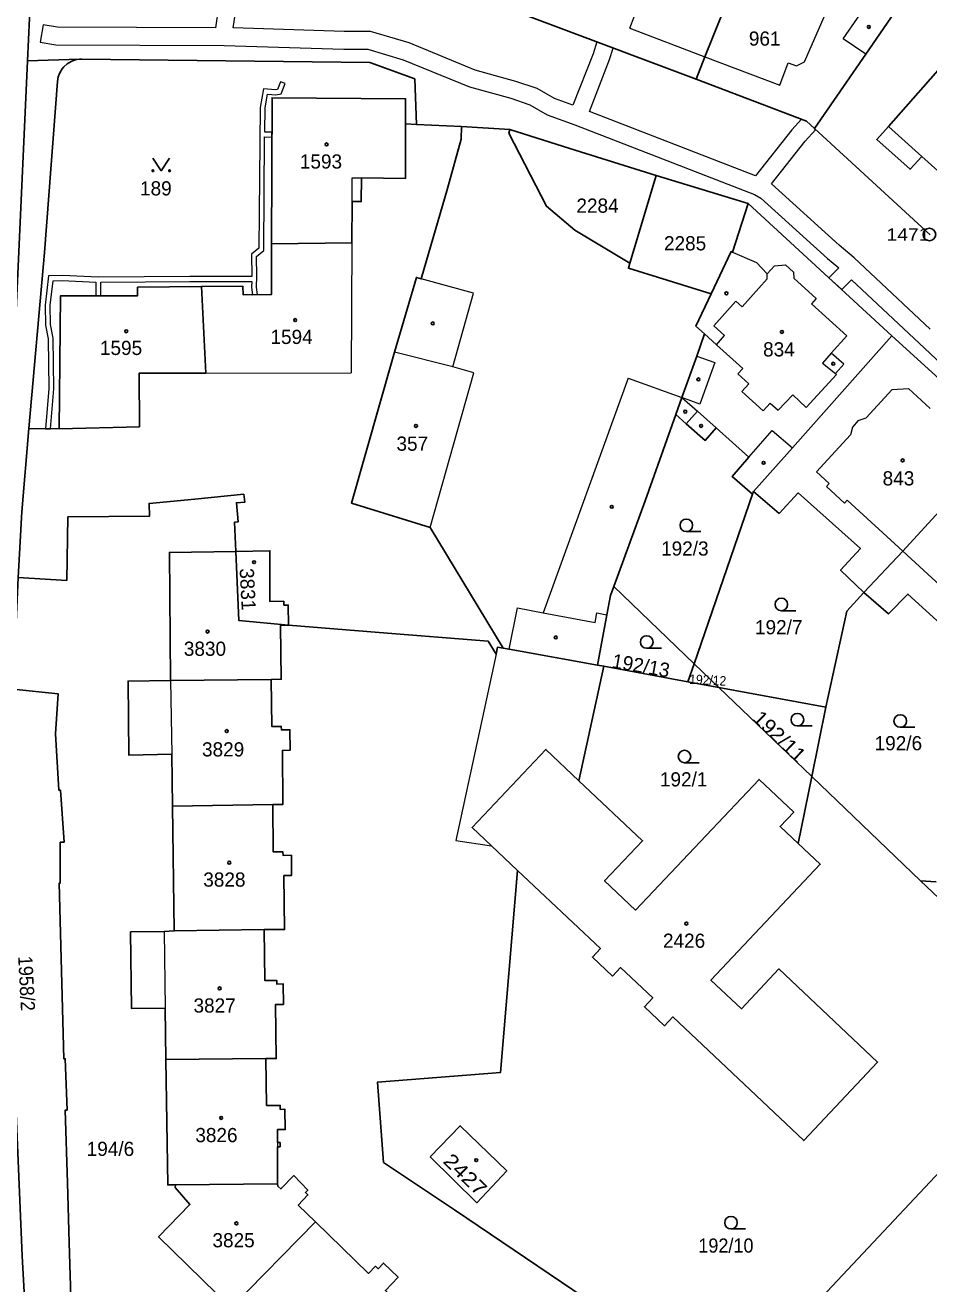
# Model space of a CAD drawing. Extents: x -679733 to -673243, y -1075091 to -1066557.
# Drawn here: x -676566.7 to -676458.5, y -1071108.5 to -1070957.6 of the extents above; entities that cross this region are included whole.
import ezdxf
from ezdxf.enums import TextEntityAlignment as Align

# ---------------------------------------------------------------- set-up
doc = ezdxf.new("R2010")
doc.units = 0
doc.header["$LTSCALE"] = 0.68
for name, color, linetype, lineweight in [('1', 7, 'Continuous', 25), ('13', 7, 'Continuous', 13), ('3', 7, 'Continuous', 25), ('4', 7, 'Continuous', 13), ('5', 7, 'Continuous', 25), ('8', 7, 'Continuous', 25)]:
    doc.layers.add(name, color=color, linetype=linetype, lineweight=lineweight)
doc.layers.add('2', color=7, linetype='Continuous')

msp = doc.modelspace()

# ---------------------------------------------------------------- linework, layer by layer
at = {"layer": '1'}
for p, q in [((-676566.43, -1070961.91), (-676565.16, -1070934.01)), ((-676560.2, -1070961.71), (-676566.43, -1070961.91)), ((-676519.86, -1070969.53), (-676521.16, -1070969.47)), ((-676458.31, -1070982.77), (-676472.18, -1070970.03)), ((-676494.28, -1070986.16), (-676491.15, -1070975.67)), ((-676479.59, -1071013.83), (-676479.49, -1071013.54)), ((-676487.33, -1071036.32), (-676497.4, -1071034.46)), ((-676486.58, -1071034.16), (-676487.33, -1071036.32)), ((-676537.24, -1071036.05), (-676549.32, -1071036.17)), ((-676537.07, -1071051.05), (-676549.07, -1071051.22)), ((-676448.46, -1071070.7), (-676459.45, -1071060.17)), ((-676548.86, -1071066.18), (-676538.08, -1071066.03)), ((-676537.88, -1071081.47), (-676549.87, -1071081.59)), ((-676536.48, -1071096.51), (-676548.73, -1071096.62)), ((-676531.96, -1071101.03), (-676542.05, -1071111.37))]:
    msp.add_line(p, q, dxfattribs=at)
for points in [[(-676486.36, -1070964.11), (-676504.11, -1070957.44), (-676512.84, -1070954.11), (-676515.74, -1070953.01), (-676528.64, -1070948.1), (-676540.92, -1070943.5), (-676551.54, -1070939.34)], [(-676478.09, -1070942.48), (-676481.46, -1070951.9), (-676485.32, -1070961.43), (-676486.36, -1070964.11)], [(-676472.18, -1070970.03), (-676466.01, -1070961.12), (-676462.6, -1070956.14), (-676459.83, -1070952.1)], [(-676452.62, -1070957.68), (-676463.32, -1070969.78), (-676464.7, -1070971.33), (-676460.71, -1070974.92), (-676459.31, -1070973.37), (-676456.25, -1070976.13), (-676445.27, -1070963.96)], [(-676566.43, -1070961.91), (-676569.23, -1071023.51), (-676569.31, -1071051.96), (-676567.07, -1071105.14), (-676564.66, -1071149.4), (-676563.82, -1071164.93), (-676560.23, -1071200.41), (-676554.07, -1071198.82)], [(-676562.85, -1070964.38), (-676562.762, -1070963.85), (-676562.576, -1070963.346), (-676562.301, -1070962.884), (-676562.091, -1070962.629), (-676561.692, -1070962.27), (-676561.232, -1070961.992), (-676560.729, -1070961.803), (-676560.2, -1070961.71)], [(-676560.2, -1070961.71), (-676559.92, -1070961.7), (-676525.45, -1070962.13), (-676520.06, -1070964.08), (-676519.86, -1070969.53), (-676514.46, -1070969.78), (-676508.66, -1070970.16)], [(-676566.3, -1071005.97), (-676564.42, -1070984.88), (-676562.85, -1070964.38)], [(-676472.18, -1070970.03), (-676473.13, -1070969.15), (-676486.36, -1070964.11)], [(-676521.16, -1070969.47), (-676521.15, -1070966.47), (-676537.14, -1070966.34), (-676537.21, -1070983.85)], [(-676537.21, -1070983.85), (-676527.58, -1070983.71), (-676527.56, -1070978.78), (-676526.46, -1070978.78), (-676526.44, -1070975.94), (-676521.17, -1070976), (-676521.16, -1070969.47)], [(-676514.46, -1070969.78), (-676514.5, -1070971.29), (-676516.14, -1070977.22), (-676519.28, -1070988.05), (-676519.85, -1070987.87), (-676522.5, -1070996.83), (-676527.65, -1071014.94), (-676518.19, -1071017.83), (-676509.48, -1071032.31)], [(-676494.28, -1070986.16), (-676500.88, -1070982.2), (-676504.29, -1070979.34), (-676508.79, -1070970.59), (-676508.66, -1070970.16)], [(-676508.66, -1070970.16), (-676501.46, -1070972.41), (-676491.15, -1070975.67)], [(-676491.15, -1070975.67), (-676480.1, -1070979.03), (-676462.89, -1070994.88), (-676449.36, -1071007.18)], [(-676480.1, -1070979.03), (-676481.99, -1070984.84), (-676482.15, -1070984.77), (-676484.55, -1070989.85)], [(-676537.21, -1070983.85), (-676537.23, -1070989.92), (-676540.62, -1070989.95), (-676540.64, -1070988.93), (-676545.59, -1070988.98)], [(-676484.55, -1070989.85), (-676494.46, -1070986.77), (-676494.28, -1070986.16)], [(-676545.59, -1070988.98), (-676545.08, -1070999.34), (-676553.08, -1070999.36), (-676553.03, -1071005.77), (-676562.65, -1071006.03), (-676566.3, -1071005.97)], [(-676545.59, -1070988.98), (-676553.26, -1070989.05), (-676553.26, -1070990.06), (-676562.48, -1070990.07), (-676562.65, -1071006.03)], [(-676488.77, -1071004.3), (-676488.05, -1071002.27), (-676486.28, -1070997.3), (-676485.33, -1070994.65), (-676486.37, -1070993.7), (-676484.55, -1070989.85)], [(-676479.49, -1071013.54), (-676474.82, -1071008.29), (-676462.89, -1070994.88)], [(-676496.21, -1071024.93), (-676492.46, -1071014.64), (-676488.77, -1071004.3)], [(-676488.77, -1071004.3), (-676487.52, -1071005.4), (-676485.26, -1071007.4), (-676483.94, -1071005.9), (-676480.03, -1071009.43), (-676482.02, -1071011.73), (-676479.59, -1071013.83)], [(-676567.55, -1071023.82), (-676567.14, -1071015.97), (-676566.3, -1071005.97)], [(-676449.36, -1071007.18), (-676451.57, -1071009.75), (-676461.6, -1071020.67), (-676466.24, -1071025.62)], [(-676479.49, -1071013.54), (-676476.41, -1071016.16), (-676474.13, -1071013.7), (-676466.66, -1071020.37), (-676469.05, -1071022.94), (-676466.24, -1071025.62)], [(-676567.55, -1071023.82), (-676561.74, -1071024.18), (-676561.6, -1071016.58), (-676551.83, -1071016.48), (-676551.89, -1071014.96), (-676546.38, -1071014.44), (-676540.53, -1071013.86), (-676540.41, -1071014.82), (-676541.41, -1071014.87), (-676541.19, -1071017.16), (-676541.63, -1071017.21), (-676541.49, -1071020.7)], [(-676496.21, -1071024.93), (-676486.58, -1071034.16), (-676479.59, -1071013.83)], [(-676549.32, -1071036.17), (-676549.44, -1071020.83), (-676541.49, -1071020.7)], [(-676541.49, -1071020.7), (-676537.4, -1071020.63), (-676537.4, -1071026.72), (-676535.74, -1071026.68), (-676535.72, -1071027.14), (-676535.21, -1071027.14), (-676535.19, -1071029.56)], [(-676535.19, -1071029.56), (-676541.14, -1071028.98), (-676541.49, -1071020.7)], [(-676560.3, -1071146.5), (-676560.63, -1071131.04), (-676561.44, -1071103.53), (-676561.64, -1071096.36), (-676561.94, -1071087.67), (-676561.7, -1071087.65), (-676561.93, -1071081.5), (-676562.1, -1071081.5), (-676562.67, -1071060.48), (-676562.54, -1071060.48), (-676562.52, -1071055.56), (-676562.05, -1071055.53), (-676562.5, -1071049.32), (-676562.68, -1071049.33), (-676563.11, -1071042.56), (-676562.77, -1071037.79), (-676568.16, -1071037.22), (-676567.55, -1071023.82)], [(-676498.18, -1071034.32), (-676497.04, -1071028.31), (-676496.6, -1071025.98), (-676496.21, -1071024.93)], [(-676466.24, -1071025.62), (-676468.31, -1071027.88), (-676470.82, -1071039.36)], [(-676466.24, -1071025.62), (-676463.31, -1071028.19), (-676460.98, -1071025.82), (-676453.54, -1071032.59), (-676455.86, -1071034.94), (-676451.72, -1071039.02)], [(-676535.19, -1071029.56), (-676536.13, -1071029.57), (-676536.05, -1071036.03), (-676537.24, -1071036.05)], [(-676509.48, -1071032.31), (-676510.15, -1071032.19), (-676510.32, -1071033.02), (-676511.25, -1071031.48), (-676524.32, -1071030.42), (-676535.19, -1071029.56)], [(-676498.18, -1071034.32), (-676508.75, -1071032.44), (-676509.48, -1071032.31)], [(-676507.74, -1071058.94), (-676510.86, -1071056), (-676513.18, -1071053.8), (-676504.34, -1071044.44), (-676500.39, -1071048.18), (-676497.4, -1071034.46), (-676498.18, -1071034.32)], [(-676486.58, -1071034.16), (-676483.62, -1071037), (-676470.82, -1071039.36)], [(-676549.07, -1071051.22), (-676549.16, -1071044.99), (-676554.31, -1071045.11), (-676554.4, -1071036.25), (-676549.32, -1071036.17)], [(-676537.24, -1071036.05), (-676537.16, -1071041.69), (-676536.05, -1071041.67), (-676536.03, -1071042.1), (-676535.01, -1071042.07), (-676534.99, -1071044.54), (-676535.91, -1071044.55), (-676535.86, -1071051.04), (-676537.07, -1071051.05)], [(-676474.11, -1071055.7), (-676472.49, -1071047.67), (-676483.62, -1071037), (-676487.33, -1071036.32)], [(-676470.82, -1071039.36), (-676472.49, -1071047.67), (-676459.45, -1071060.17), (-676457.6, -1071060.32)], [(-676474.11, -1071055.7), (-676476.28, -1071053.66), (-676474.66, -1071051.95), (-676478.81, -1071048.03), (-676493.59, -1071063.68), (-676497.31, -1071060.18), (-676492.77, -1071055.37), (-676500.39, -1071048.18)], [(-676549.87, -1071081.59), (-676549.95, -1071075.45), (-676553.98, -1071075.49), (-676554.1, -1071066.3), (-676550.06, -1071066.26), (-676548.86, -1071066.18), (-676549.07, -1071051.22)], [(-676537.07, -1071051.05), (-676537.01, -1071056.72), (-676535.84, -1071056.71), (-676535.83, -1071057.13), (-676534.82, -1071057.12), (-676534.8, -1071059.54), (-676535.72, -1071059.55), (-676535.64, -1071066.02), (-676538.08, -1071066.03)], [(-676507.74, -1071058.94), (-676497.81, -1071068.3), (-676498.77, -1071069.32), (-676496.37, -1071071.59), (-676495.41, -1071070.58), (-676491.55, -1071074.22), (-676492.55, -1071075.28), (-676490.15, -1071077.54), (-676489.15, -1071076.48), (-676473.45, -1071091.3), (-676464.6, -1071081.9), (-676476.42, -1071070.73), (-676480.92, -1071075.51), (-676484.57, -1071072.07), (-676471.47, -1071058.19), (-676474.11, -1071055.7)], [(-676496.82, -1071112.13), (-676515.29, -1071099.61), (-676523.78, -1071093.92), (-676524.52, -1071084.32), (-676509.8, -1071083.17), (-676507.74, -1071058.94)], [(-676538.08, -1071066.03), (-676538, -1071072.14), (-676536.58, -1071072.12), (-676536.58, -1071072.56), (-676535.81, -1071072.53), (-676535.79, -1071075), (-676536.75, -1071075.01), (-676536.64, -1071081.49), (-676537.88, -1071081.47)], [(-676441.05, -1071077.89), (-676482.39, -1071121.91), (-676496.82, -1071112.13)], [(-676537.88, -1071081.47), (-676537.8, -1071087.09), (-676536.17, -1071087.09), (-676536.17, -1071087.57), (-676535.61, -1071087.55), (-676535.57, -1071089.99), (-676536.5, -1071089.99), (-676536.49, -1071091.54), (-676536.19, -1071091.54), (-676536.19, -1071092.04), (-676536.49, -1071092.05), (-676536.48, -1071096.51)], [(-676548.73, -1071096.62), (-676549.65, -1071096.63), (-676549.87, -1071081.59)], [(-676542.05, -1071111.37), (-676550.74, -1071102.84), (-676546.98, -1071098.96), (-676548.74, -1071096.92), (-676548.73, -1071096.62)], [(-676536.48, -1071096.51), (-676536.44, -1071096.77), (-676536.08, -1071097.11), (-676534.55, -1071095.51), (-676532.87, -1071097.26), (-676533.15, -1071097.55), (-676532.85, -1071097.83), (-676534.02, -1071099.04), (-676531.96, -1071101.03)], [(-676531.96, -1071101.03), (-676525.59, -1071107.23), (-676524.75, -1071106.36), (-676524.45, -1071106.66), (-676523.8, -1071105.99), (-676522.05, -1071107.69), (-676523.57, -1071109.27), (-676519.07, -1071113.59)]]:
    msp.add_lwpolyline(points, dxfattribs=at)
msp.add_lwpolyline([(-676518.2, -1071093.25), (-676512.62, -1071098.75), (-676509.03, -1071094.92), (-676514.62, -1071089.53)], close=True, dxfattribs=at)
at = {"layer": '13'}
for points in [[(-676543.55, -1070955.49), (-676543.91, -1070957.95), (-676562.86, -1070957.9), (-676564.55, -1070957.59), (-676564.93, -1070959.67), (-676563.06, -1070960.02), (-676542.88, -1070960.07), (-676528.55, -1070960.52), (-676525.66, -1070960.51), (-676521.44, -1070961.78), (-676513.5, -1070965.02), (-676508.56, -1070966.4), (-676506.27, -1070967.19), (-676504.21, -1070968.39), (-676500.89, -1070969.57), (-676479.35, -1070977.94), (-676478.59, -1070978.38), (-676470.6, -1070985.59), (-676469.27, -1070986.73), (-676470.46, -1070987.91), (-676468.91, -1070989.34), (-676467.72, -1070988.15), (-676458.98, -1070996.35), (-676453.4, -1071001.61)], [(-676496.72, -1070961.76), (-676496.27, -1070960.39), (-676498.24, -1070959.65), (-676498.7, -1070961.06), (-676501.1, -1070967.25), (-676503.31, -1070966.45), (-676505.39, -1070965.25), (-676507.94, -1070964.38), (-676512.82, -1070963.02), (-676520.74, -1070959.78), (-676525.36, -1070958.39), (-676528.53, -1070958.4), (-676541.8, -1070957.98), (-676541.49, -1070955.91)], [(-676458.29, -1070994.09), (-676467.41, -1070985.53), (-676469.2, -1070983.99), (-676477.32, -1070976.67), (-676473.27, -1070971.56), (-676472.03, -1070970.17), (-676472.18, -1070970.03), (-676473.13, -1070969.15), (-676473.73, -1070968.92), (-676474.87, -1070970.2), (-676479.23, -1070975.71), (-676499.13, -1070967.98), (-676496.72, -1070961.76)]]:
    msp.add_lwpolyline(points, dxfattribs=at)
msp.add_lwpolyline([(-676564.3, -1071006), (-676563.7, -1071006.01), (-676563.3, -1071001.21), (-676563.37, -1070995.16), (-676563.7, -1070993.52), (-676563.72, -1070991.21), (-676563.39, -1070988.28), (-676562.28, -1070988.26), (-676558.26, -1070988.44), (-676558.26, -1070990.07), (-676557.66, -1070990.07), (-676557.66, -1070988.44), (-676547.01, -1070988.37), (-676539.59, -1070988.36), (-676539.62, -1070989.06), (-676539.5, -1070989.94), (-676538.9, -1070989.93), (-676539.02, -1070989.04), (-676538.97, -1070987.74), (-676539.01, -1070985.37), (-676538.15, -1070984.63), (-676538.04, -1070971.04), (-676537.16, -1070971.05), (-676537.16, -1070970.45), (-676538.02, -1070970.45), (-676537.96, -1070967.57), (-676537.68, -1070965.93), (-676536.7, -1070965.99), (-676536.07, -1070965.89), (-676535.59, -1070964.64), (-676536.15, -1070964.42), (-676536.51, -1070965.35), (-676536.74, -1070965.39), (-676538.18, -1070965.29), (-676538.56, -1070967.51), (-676538.75, -1070984.35), (-676539.61, -1070985.1), (-676539.57, -1070987.75), (-676547.01, -1070987.77), (-676557.96, -1070987.84), (-676562.26, -1070987.66), (-676563.93, -1070987.7), (-676564.32, -1070991.19), (-676564.3, -1070993.58), (-676563.97, -1070995.22), (-676563.9, -1071001.19)], close=True, dxfattribs=at)
at = {"layer": '3'}
for p, q in [((-676487.523, -1071018.33), (-676485.773, -1071018.33)), ((-676476.133, -1071027.81), (-676474.383, -1071027.81)), ((-676492.263, -1071032.32), (-676490.513, -1071032.32)), ((-676474.213, -1071041.62), (-676472.463, -1071041.62)), ((-676461.893, -1071041.78), (-676460.143, -1071041.78)), ((-676487.733, -1071046.04), (-676485.983, -1071046.04)), ((-676482.173, -1071101.9), (-676480.423, -1071101.9))]:
    msp.add_line(p, q, dxfattribs=at)
msp.add_lwpolyline([(-676551.43, -1070973.589), (-676550.43, -1070975.09), (-676549.43, -1070973.589)], dxfattribs=at)
for centre, radius in [((-676551.43, -1070975.0895), 0.1), ((-676549.43, -1070975.0895), 0.1), ((-676487.5229, -1071017.5798), 0.75), ((-676476.1329, -1071027.0598), 0.75), ((-676492.2629, -1071031.5698), 0.75), ((-676474.2129, -1071040.8698), 0.75), ((-676461.8929, -1071041.0298), 0.75), ((-676487.7329, -1071045.2898), 0.75), ((-676482.1729, -1071101.1498), 0.75)]:
    msp.add_circle(centre, radius, dxfattribs=at)
at = {"layer": '4'}
for p, q in [((-676468.73, -1070959.3), (-676465.3, -1070954.29)), ((-676494.29, -1070958.01), (-676493.26, -1070955.28)), ((-676473.37, -1070962.02), (-676471.02, -1070956.64)), ((-676494.29, -1070958.01), (-676485.32, -1070961.43)), ((-676466.01, -1070961.12), (-676468.73, -1070959.3)), ((-676485.32, -1070961.43), (-676476.33, -1070964.84)), ((-676476.33, -1070964.84), (-676475.31, -1070962.14)), ((-676475.31, -1070962.14), (-676474.31, -1070962.52)), ((-676474.31, -1070962.52), (-676473.37, -1070962.02)), ((-676463.32, -1070969.78), (-676459.31, -1070973.37)), ((-676527.56, -1070978.78), (-676527.54, -1070975.93)), ((-676527.54, -1070975.93), (-676526.44, -1070975.94)), ((-676527.58, -1070983.71), (-676527.68, -1070999.31)), ((-676481.99, -1070984.84), (-676479.11, -1070986.1)), ((-676479.11, -1070986.1), (-676477.82, -1070987.45)), ((-676477.82, -1070987.45), (-676476.94, -1070986.47)), ((-676476.94, -1070986.47), (-676475.63, -1070986.38)), ((-676475.63, -1070986.38), (-676474.67, -1070987.26)), ((-676477.83, -1070988.05), (-676477.82, -1070987.45)), ((-676474.67, -1070987.26), (-676474.64, -1070987.97)), ((-676474.64, -1070987.97), (-676471.98, -1070990.41)), ((-676513, -1070989.74), (-676519.28, -1070988.05)), ((-676480.84, -1070991.39), (-676477.83, -1070988.05)), ((-676515.5, -1070998.59), (-676513, -1070989.74)), ((-676484.24, -1070993.66), (-676481.58, -1070990.72)), ((-676481.58, -1070990.72), (-676480.84, -1070991.39)), ((-676471.98, -1070990.41), (-676472.54, -1070991.03)), ((-676472.54, -1070991.03), (-676468.29, -1070994.86)), ((-676482.93, -1070994.85), (-676484.24, -1070993.66)), ((-676485.33, -1070994.65), (-676483.91, -1070995.95)), ((-676483.91, -1070995.95), (-676482.93, -1070994.85)), ((-676468.29, -1070994.86), (-676470.15, -1070996.95)), ((-676515.5, -1070998.59), (-676522.5, -1070996.83)), ((-676480.77, -1070998.79), (-676483.91, -1070995.95)), ((-676470.15, -1070996.95), (-676471.2, -1070998.13)), ((-676468.64, -1070998.28), (-676470.15, -1070996.95)), ((-676486.28, -1070997.3), (-676484.12, -1070998.07)), ((-676484.12, -1070998.07), (-676485.9, -1071003.07)), ((-676471.2, -1070998.13), (-676469.64, -1070999.4)), ((-676469.64, -1070999.4), (-676468.64, -1070998.28)), ((-676545.08, -1070999.34), (-676527.68, -1070999.31)), ((-676518.19, -1071017.83), (-676512.96, -1070999.3)), ((-676512.96, -1070999.3), (-676515.5, -1070998.59)), ((-676494.47, -1070999.94), (-676504.67, -1071028.06)), ((-676494.47, -1070999.94), (-676488.05, -1071002.27)), ((-676481.37, -1070999.44), (-676480.77, -1070998.79)), ((-676480.05, -1071000.63), (-676481.37, -1070999.44)), ((-676469.52, -1070999.51), (-676473.17, -1071003.47)), ((-676469.64, -1070999.4), (-676469.52, -1070999.51)), ((-676480.88, -1071001.55), (-676480.05, -1071000.63)), ((-676478.32, -1071003.86), (-676480.88, -1071001.55)), ((-676465.97, -1071004.7), (-676462.86, -1071001.32)), ((-676462.86, -1071001.32), (-676460.92, -1071001.17)), ((-676460.92, -1071001.17), (-676458.3, -1071003.58)), ((-676488.05, -1071002.27), (-676486.2, -1071003.9)), ((-676485.9, -1071003.07), (-676488.05, -1071002.27)), ((-676478.32, -1071003.86), (-676477.47, -1071002.93)), ((-676477.47, -1071002.93), (-676476.53, -1071003.79)), ((-676476.53, -1071003.79), (-676474.77, -1071001.94)), ((-676474.77, -1071001.94), (-676473.17, -1071003.47)), ((-676486.2, -1071003.9), (-676487.52, -1071005.4)), ((-676486.2, -1071003.9), (-676483.94, -1071005.9)), ((-676467.61, -1071005.81), (-676467.85, -1071006.75)), ((-676466.95, -1071005.03), (-676467.61, -1071005.81)), ((-676466.95, -1071005.03), (-676465.97, -1071004.7)), ((-676480.03, -1071009.43), (-676477.23, -1071006.2)), ((-676477.23, -1071006.2), (-676474.82, -1071008.29)), ((-676467.85, -1071006.75), (-676471.91, -1071011.19)), ((-676471.91, -1071011.19), (-676470.39, -1071012.58)), ((-676470.39, -1071012.58), (-676470.72, -1071012.94)), ((-676470.72, -1071012.94), (-676468.59, -1071014.91)), ((-676468.59, -1071014.91), (-676468.26, -1071014.55)), ((-676468.26, -1071014.55), (-676461.6, -1071020.67)), ((-676461.6, -1071020.67), (-676454.93, -1071026.82)), ((-676508.75, -1071032.44), (-676507.76, -1071027.47)), ((-676507.76, -1071027.47), (-676504.67, -1071028.06)), ((-676504.67, -1071028.06), (-676498.46, -1071029.22)), ((-676498.46, -1071029.22), (-676498.25, -1071028.08)), ((-676498.25, -1071028.08), (-676497.04, -1071028.31)), ((-676510.32, -1071033.02), (-676515.14, -1071055.34)), ((-676549.32, -1071036.17), (-676549.16, -1071044.99)), ((-676515.14, -1071055.34), (-676510.86, -1071056)), ((-676550.06, -1071066.26), (-676549.95, -1071075.45)), ((-676536.49, -1071091.54), (-676536.49, -1071092.05))]:
    msp.add_line(p, q, dxfattribs=at)
at = {"layer": '5'}
for centre in [(-676465.6568, -1070957.8592), (-676530.6168, -1070971.9292), (-676482.7168, -1070989.7792), (-676534.3768, -1070992.9892), (-676517.8968, -1070993.3892), (-676554.6168, -1070994.3292), (-676476.0668, -1070994.4092), (-676469.9168, -1070998.2192), (-676486.0768, -1071000.0992), (-676487.6468, -1071003.9592), (-676519.9068, -1071005.6692), (-676485.7568, -1071005.6692), (-676478.2668, -1071010.0892), (-676461.6068, -1071009.7992), (-676496.4568, -1071015.3692), (-676539.2968, -1071021.9992), (-676544.8668, -1071030.3092), (-676503.1668, -1071031.0092), (-676542.5768, -1071042.2392), (-676542.2768, -1071058.0092), (-676487.5168, -1071065.3092), (-676543.4268, -1071073.0692), (-676543.2468, -1071088.5992), (-676512.6868, -1071093.6592), (-676541.4268, -1071101.2392)]:
    msp.add_circle(centre, 0.175, dxfattribs=at)
at = {"layer": '8'}
msp.add_circle((-676458.4, -1070982.7298), 0.75, dxfattribs=at)

# ---------------------------------------------------------------- texts
at = {"layer": '2'}
for s, p in [('961', (-676478.129, -1070960.1)), ('1593', (-676531.29, -1070974.83)), ('189', (-676551.069, -1070978.05)), ('2284', (-676498.16, -1070980.12)), ('2285', (-676487.67, -1070984.63)), ('1595', (-676555.24, -1070997.17)), ('1594', (-676534.81, -1070995.85)), ('834', (-676476.429, -1070997.34)), ('357', (-676520.349, -1071008.64)), ('843', (-676462.109, -1071012.8)), ('192/3', (-676487.7, -1071021.21)), ('192/7', (-676476.45, -1071030.64)), ('3830', (-676545.19, -1071033.22)), ('3829', (-676543.01, -1071045.279)), ('192/6', (-676462.12, -1071044.54)), ('192/1', (-676487.84, -1071048.87)), ('3828', (-676542.86, -1071060.88)), ('2426', (-676487.79, -1071068.21)), ('3827', (-676544.03, -1071075.97)), ('3826', (-676543.81, -1071091.499)), ('194/6', (-676556.51, -1071093.15)), ('3825', (-676541.76, -1071104.1))]:
    msp.add_text(s, height=1.7, dxfattribs=at).set_placement(p, align=Align.CENTER)
for s, rotation, p in [('3831', 273, (-676540.9072, -1071025.2835)), ('192/13', 350, (-676493.0991, -1071035.2244))]:
    msp.add_text(s, height=1.7, rotation=rotation, dxfattribs=at).set_placement(p, align=Align.CENTER)
for s, height, rotation, width, p in [('192/12', 1.14, 357, 0.95, (-676484.9793, -1071036.6901)), ('192/11', 1.7, 316, 1.1, (-676476.9465, -1071043.4814)), ('1958/2', 1.7, 273, 0.95, (-676567.3964, -1071072.524)), ('2427', 1.7, 316, 1.2, (-676514.596, -1071096.0007))]:
    msp.add_text(s, height=height, rotation=rotation, dxfattribs=dict(at, width=width)).set_placement(p, align=Align.CENTER)
at = {"layer": '2', "width": 0.95}
msp.add_text('192/10', height=1.7, dxfattribs=at).set_placement((-676482.779, -1071104.739), align=Align.CENTER)
at = {"layer": '8', "width": 1.15}
msp.add_text('1471', height=1.5, dxfattribs=at).set_placement((-676458.399, -1070983.48), align=Align.RIGHT)

doc.saveas('drawing.dxf')
